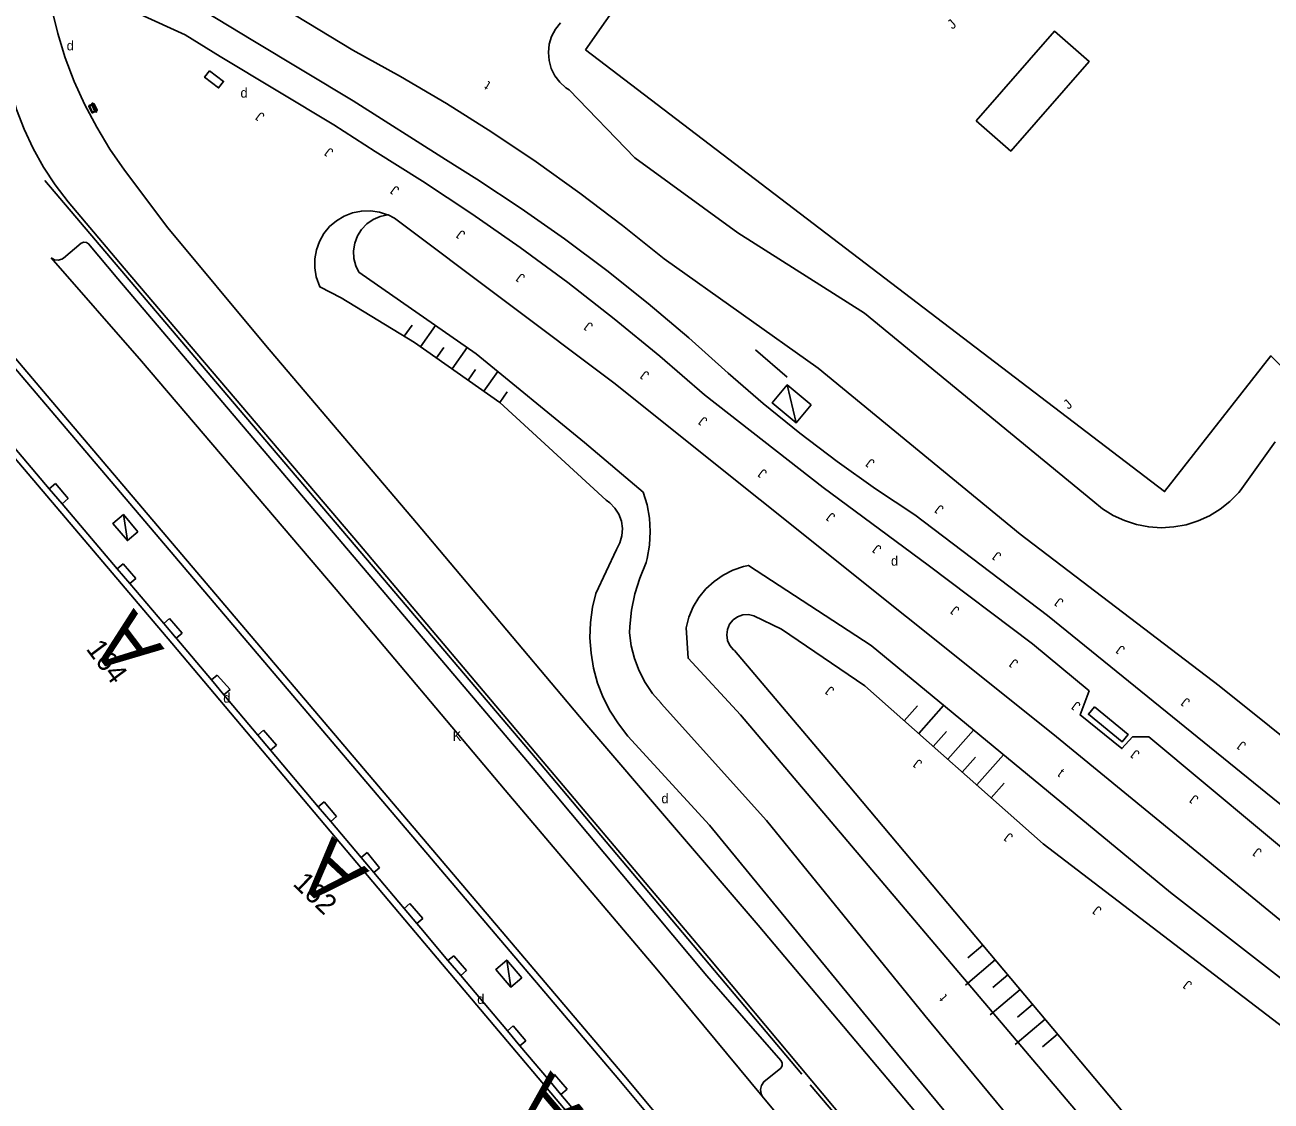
# Model space of a CAD drawing. Extents: x 134999 to 136502, y 457398 to 459002.
# Drawn here: x 135280.2 to 135344.5, y 458324.6 to 458380.2 of the extents above; entities that cross this region are included whole.
import ezdxf

# ---------------------------------------------------------------- set-up
doc = ezdxf.new("R2010")
doc.units = 0
for name, color, linetype in [('IO_IN_Straatmeubilair', 7, 'Continuous'), ('RI_DGTB_18', 7, 'Continuous'), ('RI_DGTB_29', 7, 'Continuous'), ('RI_DGTB_30', 7, 'Continuous'), ('RI_DGTB_31', 7, 'Continuous'), ('RI_DGTB_32', 7, 'Continuous'), ('RI_DGTB_36', 7, 'Continuous'), ('RI_DGTB_43', 7, 'Continuous'), ('RI_DGTB_48', 7, 'Continuous'), ('RI_DGTB_49', 7, 'Continuous'), ('RI_DGTB_53', 7, 'Continuous'), ('RI_DGTB_58', 7, 'Continuous'), ('RI_DGTB_6', 7, 'Continuous')]:
    doc.layers.add(name, color=color, linetype=linetype)

# ---------------------------------------------------------------- blocks, each defined once
blk = doc.blocks.new('Afval04')
at = {"layer": 'IO_IN_Straatmeubilair'}
for p, q in [((-0.256, 0.227), (-0.255, 0.221)), ((-0.233, 0.249), (0.233, 0.25)), ((-0.233, 0.199), (0.234, 0.2)), ((-0.206, 0.25), (-0.206, 0.278)), ((-0.206, 0.199), (-0.205, 0.022)), ((-0.205, 0.022), (-0.206, 0.199)), ((-0.183, 0.3), (0.183, 0.299)), ((-0.182, 0), (0.182, 0)), ((-0.151, 0.165), (0.153, 0.165)), ((0.205, 0.022), (0.205, 0.202)), ((0.206, 0.249), (0.206, 0.277)), ((0.255, 0.227), (0.256, 0.222))]:
    blk.add_line(p, q, dxfattribs=at)
for points in [[(-0.174, 0.053), (-0.174, 0.143)], [(0.152, 0.031), (-0.151, 0.031)], [(0.176, 0.143), (0.176, 0.053)]]:
    blk.add_lwpolyline(points, dxfattribs=at)
for centre, start, end in [((-0.233, 0.227), 90.03713, 180.52541), ((-0.233, 0.221), 181.01372, 270.14906), ((-0.184, 0.278), 89.9316, 179.38874), ((-0.183, 0.022), 180.21658, 270.05688), ((-0.151, 0.143), 90.00029, 179.99717), ((-0.151, 0.053), 179.98202, 269.99424), ((0.153, 0.143), 359.99717, 89.99424), ((0.153, 0.053), 270.00029, 359.98202), ((0.183, 0.022), 270.06555, 359.98202), ((0.183, 0.277), 0.52541, 89.93017), ((0.233, 0.227), 0.43248, 90.04312), ((0.233, 0.222), 270.16012, 0.86294)]:
    blk.add_arc(centre, 0.022, start, end, dxfattribs=at)

msp = doc.modelspace()

# ---------------------------------------------------------------- linework, layer by layer
at = {"layer": 'RI_DGTB_18'}
for p, q in [((135299.766, 458364.161), (135300.171, 458364.736)), ((135300.608, 458363.62), (135301.379, 458364.718)), ((135301.427, 458363.045), (135301.807, 458363.587)), ((135302.245, 458362.47), (135303.021, 458363.575)), ((135303.063, 458361.896), (135303.444, 458362.437)), ((135303.882, 458361.321), (135304.599, 458362.341)), ((135304.7, 458360.746), (135305.08, 458361.288)), ((135325.593, 458344.299), (135326.272, 458345.064)), ((135326.34, 458343.635), (135327.62, 458345.076)), ((135327.088, 458342.971), (135327.767, 458343.736)), ((135327.836, 458342.307), (135329.165, 458343.803)), ((135328.584, 458341.643), (135329.263, 458342.408)), ((135329.331, 458340.979), (135330.709, 458342.53)), ((135330.079, 458340.315), (135330.758, 458341.08)), ((135329.65, 458332.704), (135328.876, 458332.054)), ((135330.293, 458331.938), (135328.745, 458330.638)), ((135330.936, 458331.172), (135330.162, 458330.522)), ((135331.579, 458330.406), (135330.03, 458329.106)), ((135332.221, 458329.64), (135331.447, 458328.99)), ((135332.864, 458328.874), (135331.316, 458327.574)), ((135333.507, 458328.108), (135332.733, 458327.458))]:
    msp.add_line(p, q, dxfattribs=at)
for points in [[(135347.291, 458300.406), (135324.826, 458327.574), (135315.527, 458338.908), (135311.319, 458343.507), (135310.826, 458344.129), (135310.397, 458344.798), (135310.038, 458345.506), (135309.753, 458346.247), (135309.543, 458347.012), (135309.411, 458347.795), (135309.358, 458348.587), (135309.386, 458349.381), (135309.493, 458350.168), (135309.658, 458350.869), (135310.726, 458353.151), (135310.905, 458353.486), (135311.009, 458353.851), (135311.036, 458354.23), (135310.982, 458354.606), (135310.851, 458354.963), (135310.649, 458355.284), (135310.383, 458355.556), (135310.193, 458355.694), (135304.7, 458360.746), (135300.288, 458363.845), (135296.502, 458366.138), (135295.404, 458366.714), (135295.221, 458367.232), (135295.142, 458367.692), (135295.144, 458368.159), (135295.225, 458368.619), (135295.383, 458369.058), (135295.613, 458369.464), (135295.91, 458369.824), (135296.263, 458370.129), (135296.664, 458370.369), (135297.099, 458370.537), (135297.557, 458370.629), (135298.023, 458370.641), (135298.485, 458370.574), (135298.906, 458370.436)], [(135360.521, 458295.648), (135342.748, 458317.095), (135321.978, 458341.847), (135316.826, 458347.921), (135316.771, 458347.966), (135316.584, 458348.184), (135316.464, 458348.446), (135316.42, 458348.73), (135316.455, 458349.015), (135316.568, 458349.28), (135316.749, 458349.503), (135316.984, 458349.669), (135317.255, 458349.763), (135317.542, 458349.78), (135317.823, 458349.717), (135319.25, 458349.029), (135323.554, 458346.103), (135332.756, 458337.938), (135346.666, 458327.31)]]:
    msp.add_lwpolyline(points, dxfattribs=at)
at = {"layer": 'RI_DGTB_30'}
for p, q in [((135285.466, 458353.601), (135285.261, 458354.952)), ((135305.278, 458330.527), (135305.058, 458331.929))]:
    msp.add_line(p, q, dxfattribs=at)
for points in [[(135320.785, 458360.618), (135319.546, 458361.649), (135318.773, 458360.72), (135320.012, 458359.689), (135320.785, 458360.618)], [(135320.012, 458359.689), (135319.546, 458361.649)], [(135286.011, 458354.059), (135285.261, 458354.952), (135284.716, 458354.494), (135285.466, 458353.601), (135286.011, 458354.059)], [(135305.845, 458331.015), (135305.058, 458331.929), (135304.491, 458331.441), (135305.278, 458330.527), (135305.845, 458331.015)]]:
    msp.add_lwpolyline(points, dxfattribs=at)
at = {"layer": 'RI_DGTB_32'}
msp.add_lwpolyline([(135335.417, 458345.018), (135337.159, 458343.585), (135336.841, 458343.199), (135335.099, 458344.632), (135335.417, 458345.018)], dxfattribs=at)
at = {"layer": 'RI_DGTB_48'}
for points in [[(135309.13, 458378.957), (135327.421, 458405.077), (135327.599, 458409.349), (135325.378, 458411.426)], [(135350.864, 458356.841), (135350.159, 458357.527), (135345.768, 458361.893), (135344.528, 458363.152), (135339.035, 458356.132), (135309.13, 458378.957)], [(135320.304, 458326.033), (135315.243, 458332.052), (135306.532, 458342.393), (135297.869, 458352.601), (135290.604, 458361.129), (135281.195, 458372.211)], [(135358.102, 458280.635), (135347.87, 458292.975), (135342.667, 458299.226), (135333.631, 458310.094), (135324.641, 458320.888), (135320.723, 458325.493)]]:
    msp.add_lwpolyline(points, dxfattribs=at)
at = {"layer": 'RI_DGTB_49'}
msp.add_line((135317.911, 458363.461), (135319.541, 458362.051), dxfattribs=at)
at = {"layer": 'RI_DGTB_53'}
for p, q in [((135264.685, 458380.143), (135310.847, 458325.76)), ((135282.179, 458360.065), (135311.104, 458325.994)), ((135281.744, 458356.552), (135281.43, 458356.285)), ((135281.744, 458356.552), (135282.405, 458355.771)), ((135282.405, 458355.771), (135282.092, 458355.505)), ((135285.244, 458352.407), (135284.941, 458352.15)), ((135285.244, 458352.407), (135285.901, 458351.645)), ((135285.901, 458351.645), (135285.593, 458351.383)), ((135287.64, 458349.575), (135287.345, 458349.326)), ((135287.64, 458349.575), (135288.3, 458348.824)), ((135288.3, 458348.824), (135287.99, 458348.561)), ((135290.098, 458346.656), (135289.804, 458346.408)), ((135290.098, 458346.656), (135290.774, 458345.905)), ((135290.774, 458345.905), (135290.455, 458345.636)), ((135292.504, 458343.802), (135292.21, 458343.554)), ((135292.504, 458343.802), (135293.164, 458343.032)), ((135293.164, 458343.032), (135292.863, 458342.779)), ((135295.621, 458340.108), (135295.324, 458339.858)), ((135295.621, 458340.108), (135296.271, 458339.345)), ((135296.271, 458339.345), (135295.97, 458339.092)), ((135297.842, 458337.482), (135297.541, 458337.228)), ((135297.842, 458337.482), (135298.487, 458336.706)), ((135298.487, 458336.706), (135298.191, 458336.457)), ((135300.062, 458334.859), (135299.755, 458334.601)), ((135300.062, 458334.859), (135300.717, 458334.08)), ((135300.717, 458334.08), (135300.411, 458333.822)), ((135302.318, 458332.158), (135302.024, 458331.91)), ((135302.318, 458332.158), (135302.986, 458331.392)), ((135302.986, 458331.392), (135302.679, 458331.133)), ((135305.399, 458328.529), (135305.093, 458328.271)), ((135305.399, 458328.529), (135306.05, 458327.76)), ((135306.05, 458327.76), (135305.742, 458327.5)), ((135307.52, 458326.028), (135307.207, 458325.764)), ((135307.52, 458326.028), (135308.172, 458325.264)), ((135311.104, 458325.994), (135334.764, 458297.702)), ((135310.847, 458325.76), (135334.473, 458297.484)), ((135308.172, 458325.264), (135307.854, 458324.996)), ((135318.248, 458324.903), (135319.602, 458323.287))]:
    msp.add_line(p, q, dxfattribs=at)
for points in [[(135277.479, 458384.612), (135279.248, 458377.677), (135279.421, 458376.936), (135279.737, 458375.882), (135280.129, 458374.854), (135280.594, 458373.858), (135281.131, 458372.898), (135281.736, 458371.979), (135282.406, 458371.107), (135285.299, 458367.687), (135297.458, 458353.401), (135306.933, 458342.169), (135315.503, 458332.045), (135324.897, 458320.817), (135334.398, 458309.468), (135342.807, 458299.356), (135351.41, 458288.975), (135360.486, 458278.002), (135369.277, 458267.496), (135378.285, 458256.715), (135388.432, 458244.552), (135397.612, 458233.751), (135400.748, 458230.047)], [(135281.318, 458382.051), (135281.865, 458379.807), (135282.257, 458378.55), (135282.724, 458377.32), (135283.266, 458376.12), (135283.879, 458374.955), (135284.562, 458373.83), (135285.312, 458372.748), (135287.548, 458369.758), (135292.607, 458363.704), (135300.403, 458354.521), (135309.098, 458344.196), (135318.053, 458333.734), (135327.222, 458322.838), (135336.372, 458311.853), (135345.212, 458301.259), (135353.7, 458290.944), (135362.823, 458279.946), (135371.669, 458269.362), (135380.575, 458258.669), (135390.695, 458246.524), (135403.512, 458231.49)], [(135346.84, 458336.261), (135338.221, 458343.458), (135337.381, 458343.468), (135336.829, 458342.856), (135334.674, 458344.599), (135335.134, 458345.835), (135332.21, 458348.276), (135326.824, 458352.332), (135321.402, 458356.34), (135315.27, 458361.134), (135312.967, 458363.131), (135310.613, 458365.067), (135308.208, 458366.94), (135305.755, 458368.75), (135303.256, 458370.494), (135300.712, 458372.173), (135298.256, 458373.704), (135296.125, 458375.079), (135290.25, 458378.612), (135288.447, 458379.737), (135283.829, 458381.852)], [(135347.53, 458337.935), (135332.984, 458349.737), (135326.139, 458354.938), (135324.109, 458356.278), (135322.125, 458357.685), (135320.188, 458359.156), (135318.3, 458360.69), (135316.496, 458362.256), (135314.459, 458364.082), (135312.369, 458365.847), (135310.229, 458367.55), (135308.039, 458369.19), (135305.803, 458370.765), (135303.521, 458372.275), (135301.889, 458373.297), (135297.133, 458376.324), (135291.947, 458379.443), (135288.847, 458381.31)], [(135282.179, 458360.065), (135267.854, 458376.969), (135264.913, 458380.367)], [(135318.248, 458324.903), (135318.192, 458325.027), (135318.163, 458325.246), (135318.213, 458325.461), (135318.336, 458325.646), (135319.215, 458326.35), (135319.29, 458326.476), (135319.29, 458326.623), (135319.214, 458326.748), (135315.396, 458331.114), (135306.61, 458341.62), (135297.361, 458352.527), (135284.971, 458367.129), (135283.459, 458368.937), (135283.353, 458369.013), (135283.21, 458369.027), (135283.081, 458368.963), (135282.169, 458368.198), (135282.086, 458368.145), (135281.894, 458368.091), (135281.696, 458368.117), (135281.525, 458368.218)], [(135318.248, 458324.903), (135312.81, 458331.465), (135304.978, 458340.702), (135296.251, 458351.081), (135286.201, 458362.867), (135281.525, 458368.218)]]:
    msp.add_lwpolyline(points, dxfattribs=at)
msp.add_lwpolyline([(135289.711, 458377.877), (135290.43, 458377.323), (135290.173, 458376.989), (135289.453, 458377.542)], close=True, dxfattribs=at)
at = {"layer": 'RI_DGTB_58'}
for p, q in [((135281.43, 458356.285), (135282.092, 458355.505)), ((135284.941, 458352.15), (135285.593, 458351.383)), ((135287.345, 458349.326), (135287.99, 458348.561)), ((135290.455, 458345.636), (135289.804, 458346.408)), ((135292.863, 458342.779), (135292.21, 458343.554)), ((135295.324, 458339.858), (135295.97, 458339.092)), ((135297.541, 458337.228), (135298.191, 458336.457)), ((135300.411, 458333.822), (135299.755, 458334.601)), ((135302.679, 458331.133), (135302.024, 458331.91)), ((135305.093, 458328.271), (135305.742, 458327.5)), ((135307.207, 458325.764), (135307.854, 458324.996))]:
    msp.add_line(p, q, dxfattribs=at)
for points in [[(135257.591, 458392.934), (135256.461, 458385.195), (135257.423, 458384.095), (135265.384, 458374.739), (135277.247, 458360.679), (135287.755, 458348.307), (135300.354, 458333.357), (135316.37, 458314.365), (135323.776, 458305.621), (135345.64, 458279.775), (135348.27, 458276.674), (135363.714, 458258.421), (135376.067, 458243.88), (135383.651, 458234.915)], [(135354.857, 458335.677), (135341.86, 458346.107), (135331.571, 458353.941), (135321.136, 458362.517), (135313.191, 458368.155), (135311.038, 458369.888), (135308.835, 458371.559), (135306.585, 458373.164), (135304.29, 458374.705), (135301.951, 458376.178), (135299.57, 458377.582), (135297.117, 458378.935), (135288.246, 458384.324)], [(135307.835, 458380.356), (135307.572, 458380.025), (135307.376, 458379.65), (135307.253, 458379.245), (135307.209, 458378.825), (135307.245, 458378.403), (135307.359, 458377.996), (135307.548, 458377.618), (135307.804, 458377.281), (135308.119, 458376.999), (135308.291, 458376.884), (135311.678, 458373.375), (135316.995, 458369.496), (135323.539, 458365.348), (135335.327, 458355.661), (135335.829, 458355.252), (135336.378, 458354.908), (135336.965, 458354.634), (135337.581, 458354.435), (135338.218, 458354.313), (135338.864, 458354.27), (135339.511, 458354.307), (135340.148, 458354.423), (135340.766, 458354.618), (135341.355, 458354.886), (135341.907, 458355.226), (135342.413, 458355.63), (135342.865, 458356.094), (135342.939, 458356.182), (135344.749, 458358.71)], [(135312.106, 458356.11), (135309.08, 458358.679), (135303.475, 458363.259), (135297.414, 458367.477), (135297.264, 458367.799), (135297.167, 458368.184), (135297.148, 458368.581), (135297.21, 458368.973), (135297.348, 458369.345), (135297.558, 458369.682), (135297.831, 458369.97), (135298.157, 458370.197), (135298.521, 458370.355), (135298.906, 458370.436)], [(135353.471, 458327.049), (135333.256, 458343.623), (135310.587, 458361.751), (135299.259, 458370.261), (135298.929, 458370.429), (135298.906, 458370.436)], [(135278.431, 458359.816), (135281.43, 458356.285)], [(135312.106, 458356.11), (135312.304, 458355.444), (135312.425, 458354.76), (135312.466, 458354.066), (135312.427, 458353.372), (135312.309, 458352.687), (135312.253, 458352.465)], [(135282.092, 458355.505), (135284.941, 458352.15)], [(135312.253, 458352.465), (135311.928, 458351.671), (135311.679, 458350.851), (135311.506, 458350.011), (135311.413, 458349.158), (135311.399, 458348.835)], [(135317.127, 458344.597), (135314.422, 458347.522), (135314.32, 458349.104), (135314.468, 458349.655), (135314.692, 458350.179), (135314.986, 458350.667), (135315.347, 458351.109), (135315.765, 458351.496), (135316.233, 458351.821), (135316.743, 458352.077), (135317.283, 458352.26), (135317.538, 458352.318), (135323.878, 458348.184), (135339.335, 458335.42), (135352.281, 458325.351)], [(135285.593, 458351.383), (135287.345, 458349.326)], [(135287.99, 458348.561), (135288.017, 458348.529), (135289.804, 458346.408)], [(135311.399, 458348.835), (135311.485, 458348.163), (135311.65, 458347.505), (135311.89, 458346.871), (135312.204, 458346.27), (135312.586, 458345.71), (135313.032, 458345.199), (135313.042, 458345.189)], [(135290.455, 458345.636), (135292.21, 458343.554)], [(135421.155, 458252.442), (135401.748, 458244.545), (135401.48, 458244.546), (135400.602, 458244.602), (135399.733, 458244.737), (135398.88, 458244.951), (135398.05, 458245.241), (135397.249, 458245.606), (135396.485, 458246.042), (135395.764, 458246.545), (135393.291, 458249.114), (135380.395, 458264.616), (135349.102, 458301.914), (135326.65, 458329.067), (135318.48, 458339.151), (135313.042, 458345.189)], [(135401.689, 458248.012), (135399.005, 458250.659), (135387.477, 458263.175), (135378.755, 458272.379), (135369.986, 458282.21), (135317.127, 458344.597)], [(135292.863, 458342.779), (135295.324, 458339.858)], [(135295.97, 458339.092), (135297.541, 458337.228)], [(135298.191, 458336.457), (135299.755, 458334.601)], [(135300.411, 458333.822), (135300.617, 458333.578), (135302.024, 458331.91)], [(135302.679, 458331.133), (135305.093, 458328.271)], [(135305.742, 458327.5), (135307.207, 458325.764)], [(135307.854, 458324.996), (135309.285, 458323.3)]]:
    msp.add_lwpolyline(points, dxfattribs=at)
at = {"layer": 'RI_DGTB_6'}
msp.add_lwpolyline([(135329.303, 458375.287), (135333.346, 458379.921), (135335.135, 458378.36), (135331.092, 458373.726), (135329.303, 458375.287)], dxfattribs=at)

# ---------------------------------------------------------------- block references
at = {"layer": 'RI_DGTB_53', "rotation": -64.99942129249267}
msp.add_blockref('Afval04', (135283.553, 458375.88), dxfattribs=at)

# ---------------------------------------------------------------- texts
at = {"layer": 'RI_DGTB_29'}
for p in [(135282.331, 458378.93), (135291.306, 458376.488), (135324.904, 458352.307), (135290.416, 458345.232), (135313.046, 458340.033), (135303.532, 458329.67)]:
    msp.add_text('d', height=0.5, dxfattribs=at).set_placement(p)
at = {"layer": 'RI_DGTB_30'}
msp.add_text('K', height=0.5, dxfattribs=at).set_placement((135302.269, 458343.256))
at = {"layer": 'RI_DGTB_31'}
for rotation, p in [(41.57323, (135328.08, 458379.991)), (143.18371, (135292.593, 458375.595)), (143.18371, (135296.152, 458373.75)), (143.18371, (135299.554, 458371.788)), (143.18371, (135302.962, 458369.5)), (143.18371, (135306.047, 458367.263)), (143.18371, (135309.555, 458364.75)), (143.18371, (135312.462, 458362.229)), (41.57323, (135334.069, 458360.352)), (143.18371, (135315.47, 458359.857)), (143.18371, (135324.109, 458357.69)), (143.18371, (135318.541, 458357.157)), (143.18371, (135322.068, 458354.902)), (143.18371, (135327.674, 458355.302)), (143.18371, (135324.456, 458353.248)), (143.18371, (135330.649, 458352.884)), (143.18371, (135333.861, 458350.5)), (143.18371, (135328.486, 458350.079)), (143.18371, (135337.032, 458348.046)), (143.18371, (135331.519, 458347.345)), (143.18371, (135322.02, 458345.932)), (143.18371, (135340.394, 458345.338)), (143.18371, (135334.739, 458345.145)), (143.18371, (135337.793, 458342.652)), (143.18371, (135343.289, 458343.096)), (143.18371, (135326.56, 458342.161)), (143.18371, (135340.832, 458340.323)), (143.18371, (135331.252, 458338.358)), (143.18371, (135344.1, 458337.581)), (143.18371, (135335.826, 458334.581)), (143.18371, (135340.498, 458330.734))]:
    msp.add_text('J', height=0.5, rotation=rotation, dxfattribs=at).set_placement(p)
at = {"layer": 'RI_DGTB_36'}
for s, rotation, p in [('164', 306.6641, (135283.296, 458348.008)), ('162', 316.0675, (135293.963, 458335.829))]:
    msp.add_text(s, height=1.054, rotation=rotation, dxfattribs=at).set_placement(p)
at = {"layer": 'RI_DGTB_43'}
for rotation, p in [(148.51033, (135304.256, 458377.261)), (322.53305, (135333.464, 458341.477)), (130.46087, (135327.835, 458330.058))]:
    msp.add_text('t', height=0.5, rotation=rotation, dxfattribs=at).set_placement(p)
at = {"layer": 'RI_DGTB_6'}
for rotation, p in [(127.04375, (135287.392, 458348.005)), (136.90339, (135297.986, 458336.53)), (130.47883, (135309.047, 458324.21))]:
    msp.add_text('A', height=3, rotation=rotation, dxfattribs=at).set_placement(p)

doc.saveas('drawing.dxf')
